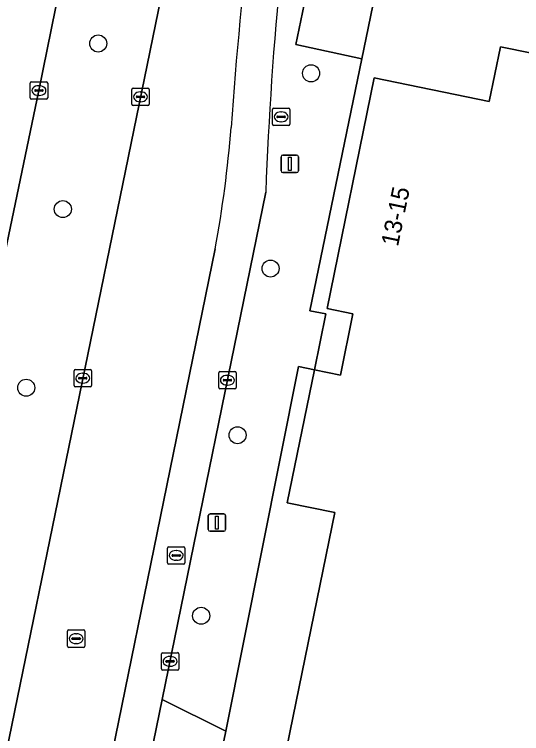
# Model space of a CAD drawing. Extents: x 157692 to 159674, y 381452 to 383291.
# Drawn here: x 158551.71 to 158580.82, y 382248.15 to 382289.44 of the extents above; entities that cross this region are included whole.
import ezdxf

# ---------------------------------------------------------------- set-up
doc = ezdxf.new("R2010")
doc.units = 0
for name, color, linetype in [('IMGEO_Berm_groen', 7, 'Continuous'), ('IMGEO_Boom', 7, 'Continuous'), ('IMGEO_Erf', 7, 'Continuous'), ('IMGEO_Kolk', 7, 'Continuous'), ('IMGEO_Lichtmast', 7, 'Continuous'), ('IMGEO_Pand', 7, 'Continuous'), ('IMGEO_Pand_nummerreeks', 7, 'Continuous'), ('IMGEO_Rijbaan_lokaal_gesloten', 7, 'Continuous'), ('IMGEO_Rijbaan_lokaal_open', 7, 'Continuous'), ('IMGEO_Rioolput', 7, 'Continuous'), ('IMGEO_Voetpad_open', 7, 'Continuous')]:
    doc.layers.add(name, color=color, linetype=linetype)

msp = doc.modelspace()

# ---------------------------------------------------------------- linework, layer by layer
at = {"layer": 'IMGEO_Berm_groen'}
for points in [[(158566.644, 382322.187), (158567.234, 382325.064), (158567.304, 382325.746), (158567.225, 382326.384), (158567.068, 382326.86), (158566.787, 382327.371), (158566.493, 382327.735), (158566.011, 382328.143), (158565.497, 382328.42), (158565.051, 382328.557), (158564.939, 382328.591), (158564.425, 382328.647), (158563.854, 382328.604), (158563.281, 382328.442), (158562.742, 382328.162), (158562.266, 382327.772), (158561.897, 382327.314), (158561.609, 382326.746), (158561.45, 382326.139), (158553.124, 382285.066), (158549.349, 382267.06), (158522.982, 382137.975)], [(158528.747, 382136.998), (158534.877, 382167.21), (158542.075, 382202.135), (158547.202, 382227.455), (158566.644, 382322.187)]]:
    msp.add_lwpolyline(points, dxfattribs=at)
at = {"layer": 'IMGEO_Boom'}
for centre in [(158556.523, 382287.767), (158568.736, 382286.054), (158554.493, 382278.258), (158566.413, 382274.845), (158552.393, 382268.006), (158564.519, 382265.277), (158562.431, 382254.914)]:
    msp.add_circle(centre, 0.489, dxfattribs=at)
at = {"layer": 'IMGEO_Erf'}
for points in [[(158774.915, 382281.626), (158583.923, 382320.599), (158578.836, 382321.712), (158578.49, 382320.049), (158577.977, 382317.433), (158573.17, 382294.226), (158571.648, 382286.878), (158568.676, 382272.426), (158569.594, 382272.252), (158568.934, 382269.03), (158568.022, 382269.232), (158563.842, 382248.283), (158559.221, 382225.883), (158556.642, 382213.448), (158553.461, 382197.47)], [(158581.669, 382235.069), (158570.413, 382237.369), (158565.514, 382238.37), (158567.892, 382250), (158570.108, 382260.839), (158567.371, 382261.4), (158568.934, 382269.03), (158570.422, 382268.718), (158571.142, 382272.247), (158569.655, 382272.552), (158572.367, 382285.794), (158578.962, 382284.444), (158579.611, 382287.573), (158581.414, 382287.202)]]:
    msp.add_lwpolyline(points, dxfattribs=at)
at = {"layer": 'IMGEO_Kolk'}
for p, q in [((158552.623, 382284.64), (158552.623, 382285.492)), ((158552.698, 382285.566), (158553.55, 382285.566)), ((158553.111, 382285.346), (158553.136, 382285.346)), ((158553.624, 382285.492), (158553.624, 382284.64)), ((158558.525, 382285.205), (158559.377, 382285.205)), ((158552.882, 382285.06), (158552.882, 382285.072)), ((158553.32, 382285.023), (158552.922, 382285.023)), ((158552.925, 382285.109), (158553.323, 382285.109)), ((158553.134, 382284.786), (158553.109, 382284.786)), ((158553.366, 382285.072), (158553.366, 382285.06)), ((158558.45, 382284.279), (158558.45, 382285.131)), ((158558.938, 382284.985), (158558.963, 382284.985)), ((158559.451, 382285.131), (158559.451, 382284.279)), ((158553.55, 382284.566), (158552.698, 382284.566)), ((158558.709, 382284.699), (158558.709, 382284.711)), ((158559.147, 382284.662), (158558.749, 382284.662)), ((158558.752, 382284.748), (158559.15, 382284.748)), ((158558.961, 382284.425), (158558.936, 382284.425)), ((158559.193, 382284.711), (158559.193, 382284.699)), ((158559.377, 382284.205), (158558.525, 382284.205)), ((158566.519, 382283.132), (158566.519, 382283.984)), ((158566.594, 382284.058), (158567.446, 382284.058)), ((158567.52, 382283.984), (158567.52, 382283.132)), ((158566.778, 382283.552), (158566.778, 382283.564)), ((158566.821, 382283.601), (158567.219, 382283.601)), ((158567.007, 382283.838), (158567.032, 382283.838)), ((158567.262, 382283.564), (158567.262, 382283.552)), ((158567.216, 382283.515), (158566.818, 382283.515)), ((158567.03, 382283.278), (158567.005, 382283.278)), ((158567.446, 382283.058), (158566.594, 382283.058)), ((158555.136, 382268.126), (158555.136, 382268.978)), ((158555.211, 382269.052), (158556.063, 382269.052)), ((158555.624, 382268.832), (158555.649, 382268.832)), ((158556.137, 382268.978), (158556.137, 382268.126)), ((158563.436, 382268.009), (158563.436, 382268.861)), ((158563.511, 382268.935), (158564.363, 382268.935)), ((158563.924, 382268.715), (158563.949, 382268.715)), ((158564.437, 382268.861), (158564.437, 382268.009)), ((158555.395, 382268.546), (158555.395, 382268.558)), ((158555.833, 382268.509), (158555.435, 382268.509)), ((158555.438, 382268.595), (158555.836, 382268.595)), ((158555.647, 382268.272), (158555.622, 382268.272)), ((158555.879, 382268.558), (158555.879, 382268.546)), ((158563.695, 382268.429), (158563.695, 382268.441)), ((158564.133, 382268.392), (158563.735, 382268.392)), ((158563.738, 382268.478), (158564.136, 382268.478)), ((158564.179, 382268.441), (158564.179, 382268.429)), ((158556.063, 382268.052), (158555.211, 382268.052)), ((158564.363, 382267.935), (158563.511, 382267.935)), ((158563.947, 382268.155), (158563.922, 382268.155)), ((158560.147, 382251.868), (158560.147, 382252.72)), ((158560.222, 382252.794), (158561.074, 382252.794)), ((158561.148, 382252.72), (158561.148, 382251.868)), ((158560.406, 382252.288), (158560.406, 382252.3)), ((158560.844, 382252.251), (158560.446, 382252.251)), ((158560.449, 382252.337), (158560.847, 382252.337)), ((158560.635, 382252.574), (158560.66, 382252.574)), ((158560.89, 382252.3), (158560.89, 382252.288)), ((158561.074, 382251.794), (158560.222, 382251.794)), ((158560.658, 382252.014), (158560.633, 382252.014))]:
    msp.add_line(p, q, dxfattribs=at)
for points in [[(158552.623, 382284.64), (158552.623, 382285.492)], [(158552.698, 382285.566), (158553.55, 382285.566)], [(158553.624, 382285.492), (158553.624, 382284.64)], [(158558.525, 382285.205), (158559.377, 382285.205)], [(158558.45, 382284.279), (158558.45, 382285.131)], [(158559.451, 382285.131), (158559.451, 382284.279)], [(158553.55, 382284.566), (158552.698, 382284.566)], [(158559.377, 382284.205), (158558.525, 382284.205)], [(158566.519, 382283.132), (158566.519, 382283.984)], [(158566.594, 382284.058), (158567.446, 382284.058)], [(158567.52, 382283.984), (158567.52, 382283.132)], [(158567.446, 382283.058), (158566.594, 382283.058)], [(158555.136, 382268.126), (158555.136, 382268.978)], [(158555.211, 382269.052), (158556.063, 382269.052)], [(158556.137, 382268.978), (158556.137, 382268.126)], [(158563.436, 382268.009), (158563.436, 382268.861)], [(158563.511, 382268.935), (158564.363, 382268.935)], [(158564.437, 382268.861), (158564.437, 382268.009)], [(158556.063, 382268.052), (158555.211, 382268.052)], [(158564.363, 382267.935), (158563.511, 382267.935)], [(158560.147, 382251.868), (158560.147, 382252.72)], [(158560.222, 382252.794), (158561.074, 382252.794)], [(158561.148, 382252.72), (158561.148, 382251.868)], [(158561.074, 382251.794), (158560.222, 382251.794)]]:
    msp.add_lwpolyline(points, dxfattribs=at)
for centre, radius, start, end in [((158552.7, 382285.49), 0.0765, 91.552, 178.448), ((158552.7, 382285.49), 0.0765, 91.552, 178.448), ((158553.548, 382285.49), 0.0765, 1.552, 88.448), ((158553.548, 382285.49), 0.0765, 1.552, 88.448), ((158558.527, 382285.129), 0.0765, 91.552, 178.448), ((158558.527, 382285.129), 0.0765, 91.552, 178.448), ((158559.375, 382285.129), 0.0765, 1.552, 88.448), ((158559.375, 382285.129), 0.0765, 1.552, 88.448), ((158552.922, 382285.069), 0.0403, 85.8775, 175.7526), ((158552.919, 382285.059), 0.0366, 178.938, 274.7102), ((158553.323, 382285.066), 0.043, 264.8664, 352.4533), ((158553.327, 382285.071), 0.0386, 1.7309, 96.639), ((158552.7, 382284.642), 0.0765, 181.552, 268.448), ((158552.7, 382284.642), 0.0765, 181.552, 268.448), ((158553.548, 382284.642), 0.0765, 271.552, 358.448), ((158553.548, 382284.642), 0.0765, 271.552, 358.448), ((158558.749, 382284.708), 0.0403, 85.8775, 175.7526), ((158558.746, 382284.698), 0.0366, 178.938, 274.7102), ((158559.15, 382284.705), 0.043, 264.8664, 352.4533), ((158559.154, 382284.71), 0.0386, 1.7309, 96.639), ((158558.527, 382284.281), 0.0765, 181.552, 268.448), ((158558.527, 382284.281), 0.0765, 181.552, 268.448), ((158559.375, 382284.281), 0.0765, 271.552, 358.448), ((158559.375, 382284.281), 0.0765, 271.552, 358.448), ((158566.596, 382283.982), 0.0765, 91.552, 178.448), ((158566.596, 382283.982), 0.0765, 91.552, 178.448), ((158567.444, 382283.982), 0.0765, 1.552, 88.448), ((158567.444, 382283.982), 0.0765, 1.552, 88.448), ((158566.818, 382283.561), 0.0403, 85.8775, 175.7526), ((158566.815, 382283.551), 0.0366, 178.938, 274.7102), ((158567.219, 382283.558), 0.043, 264.8664, 352.4533), ((158567.223, 382283.563), 0.0386, 1.7309, 96.639), ((158566.596, 382283.134), 0.0765, 181.552, 268.448), ((158566.596, 382283.134), 0.0765, 181.552, 268.448), ((158567.444, 382283.134), 0.0765, 271.552, 358.448), ((158567.444, 382283.134), 0.0765, 271.552, 358.448), ((158555.213, 382268.976), 0.0765, 91.552, 178.448), ((158555.213, 382268.976), 0.0765, 91.552, 178.448), ((158556.061, 382268.976), 0.0765, 1.552, 88.448), ((158556.061, 382268.976), 0.0765, 1.552, 88.448), ((158563.513, 382268.859), 0.0765, 91.552, 178.448), ((158563.513, 382268.859), 0.0765, 91.552, 178.448), ((158564.361, 382268.859), 0.0765, 1.552, 88.448), ((158564.361, 382268.859), 0.0765, 1.552, 88.448), ((158555.435, 382268.555), 0.0403, 85.8775, 175.7526), ((158555.432, 382268.545), 0.0366, 178.938, 274.7102), ((158555.836, 382268.552), 0.043, 264.8664, 352.4533), ((158555.84, 382268.557), 0.0386, 1.7309, 96.639), ((158563.735, 382268.438), 0.0403, 85.8775, 175.7526), ((158563.732, 382268.428), 0.0366, 178.938, 274.7102), ((158564.136, 382268.435), 0.043, 264.8664, 352.4533), ((158564.14, 382268.44), 0.0386, 1.7309, 96.639), ((158555.213, 382268.128), 0.0765, 181.552, 268.448), ((158555.213, 382268.128), 0.0765, 181.552, 268.448), ((158556.061, 382268.128), 0.0765, 271.552, 358.448), ((158556.061, 382268.128), 0.0765, 271.552, 358.448), ((158563.513, 382268.011), 0.0765, 181.552, 268.448), ((158563.513, 382268.011), 0.0765, 181.552, 268.448), ((158564.361, 382268.011), 0.0765, 271.552, 358.448), ((158564.361, 382268.011), 0.0765, 271.552, 358.448), ((158560.224, 382252.718), 0.0765, 91.552, 178.448), ((158560.224, 382252.718), 0.0765, 91.552, 178.448), ((158561.072, 382252.718), 0.0765, 1.552, 88.448), ((158561.072, 382252.718), 0.0765, 1.552, 88.448), ((158560.446, 382252.297), 0.0403, 85.8775, 175.7526), ((158560.443, 382252.287), 0.0366, 178.938, 274.7102), ((158560.847, 382252.294), 0.043, 264.8664, 352.4533), ((158560.851, 382252.299), 0.0386, 1.7309, 96.639), ((158560.224, 382251.87), 0.0765, 181.552, 268.448), ((158560.224, 382251.87), 0.0765, 181.552, 268.448), ((158561.072, 382251.87), 0.0765, 271.552, 358.448), ((158561.072, 382251.87), 0.0765, 271.552, 358.448)]:
    msp.add_arc(centre, radius, start, end, dxfattribs=at)
for centre, major_axis, ratio, start_param, end_param in [((158553.11, 382285.066), (-0.387, 0.002), 0.722429, 4.712389, 7.853982), ((158553.135, 382285.066), (-0.39, 0.002), 0.717154, 1.570796, 4.712389), ((158558.937, 382284.705), (-0.387, 0.002), 0.722429, 4.712389, 7.853982), ((158558.962, 382284.705), (-0.39, 0.002), 0.717154, 1.570796, 4.712389), ((158567.006, 382283.558), (-0.387, 0.002), 0.722429, 4.712389, 7.853982), ((158567.031, 382283.558), (-0.39, 0.002), 0.717154, 1.570796, 4.712389), ((158555.623, 382268.552), (-0.387, 0.002), 0.722429, 4.712389, 7.853982), ((158555.648, 382268.552), (-0.39, 0.002), 0.717154, 1.570796, 4.712389), ((158563.923, 382268.435), (-0.387, 0.002), 0.722429, 4.712389, 7.853982), ((158563.948, 382268.435), (-0.39, 0.002), 0.717154, 1.570796, 4.712389), ((158560.634, 382252.294), (-0.387, 0.002), 0.722429, 4.712389, 7.853982), ((158560.659, 382252.294), (-0.39, 0.002), 0.717154, 1.570796, 4.712389)]:
    msp.add_ellipse(centre, major_axis=major_axis, ratio=ratio, start_param=start_param, end_param=end_param, dxfattribs=at)
at = {"layer": 'IMGEO_Lichtmast'}
for p, q in [((158567.02, 382280.457), (158567.02, 382281.257)), ((158567.02, 382281.257), (158567.02, 382280.457)), ((158567.12, 382281.357), (158567.91, 382281.357)), ((158567.91, 382281.357), (158567.12, 382281.357)), ((158568.01, 382281.257), (158568.01, 382280.457)), ((158568.01, 382280.457), (158568.01, 382281.257)), ((158567.91, 382280.357), (158567.12, 382280.357)), ((158567.12, 382280.357), (158567.91, 382280.357)), ((158562.839, 382259.865), (158562.839, 382260.665)), ((158562.839, 382260.665), (158562.839, 382259.865)), ((158562.939, 382260.765), (158563.729, 382260.765)), ((158563.729, 382260.765), (158562.939, 382260.765)), ((158563.829, 382260.665), (158563.829, 382259.865)), ((158563.829, 382259.865), (158563.829, 382260.665)), ((158563.729, 382259.765), (158562.939, 382259.765)), ((158562.939, 382259.765), (158563.729, 382259.765))]:
    msp.add_line(p, q, dxfattribs=at)
for points in [[(158567.44, 382281.232), (158567.59, 382281.232), (158567.59, 382280.482), (158567.44, 382280.482), (158567.44, 382281.232)], [(158563.259, 382260.64), (158563.409, 382260.64), (158563.409, 382259.89), (158563.259, 382259.89), (158563.259, 382260.64)]]:
    msp.add_lwpolyline(points, dxfattribs=at)
for centre, start, end in [((158567.12, 382281.257), 90, 180), ((158567.12, 382281.257), 90, 180), ((158567.91, 382281.257), 0, 90), ((158567.91, 382281.257), 360, 90), ((158567.12, 382280.457), 180, 270), ((158567.12, 382280.457), 180, 270), ((158567.91, 382280.457), 270, 0), ((158567.91, 382280.457), 270, 0), ((158562.939, 382260.665), 90, 180), ((158562.939, 382260.665), 90, 180), ((158563.729, 382260.665), 0, 90), ((158563.729, 382260.665), 360, 90), ((158562.939, 382259.865), 180, 270), ((158562.939, 382259.865), 180, 270), ((158563.729, 382259.865), 270, 0), ((158563.729, 382259.865), 270, 0)]:
    msp.add_arc(centre, 0.1, start, end, dxfattribs=at)
at = {"layer": 'IMGEO_Pand'}
msp.add_lwpolyline([(158581.414, 382287.202), (158579.611, 382287.573), (158578.962, 382284.444), (158572.367, 382285.794), (158569.655, 382272.552), (158571.142, 382272.247), (158570.422, 382268.718), (158568.934, 382269.03), (158567.371, 382261.4), (158570.108, 382260.839), (158567.892, 382250), (158565.514, 382238.37), (158570.413, 382237.369), (158581.669, 382235.069)], dxfattribs=at)
at = {"layer": 'IMGEO_Rijbaan_lokaal_gesloten'}
for points in [[(158549.349, 382267.06), (158553.124, 382285.066), (158561.45, 382326.139), (158561.609, 382326.746), (158561.897, 382327.314), (158562.266, 382327.772), (158562.742, 382328.162), (158563.281, 382328.442), (158563.854, 382328.604), (158564.425, 382328.647), (158564.939, 382328.591), (158565.051, 382328.557), (158565.479, 382330.54), (158565.311, 382330.576), (158558.877, 382331.964), (158557.185, 382323.713), (158551.272, 382304.412)], [(158566.717, 382304.975), (158570.119, 382321.454), (158566.644, 382322.187), (158547.202, 382227.455), (158542.075, 382202.135), (158534.877, 382167.21), (158528.747, 382136.998), (158534.64, 382136.161), (158544.988, 382186.707), (158554.178, 382231.666)], [(158560.201, 382250.104), (158566.139, 382279.234)], [(158563.237, 382275.98), (158554.178, 382231.666), (158544.988, 382186.707), (158534.64, 382136.161), (158536.85, 382135.847), (158537.008, 382136.63), (158543.098, 382166.746), (158549.561, 382198.266), (158555.39, 382226.63), (158560.201, 382250.104)], [(158554.178, 382231.666), (158563.237, 382275.98)]]:
    msp.add_lwpolyline(points, dxfattribs=at)
for centre, radius, start, end in [((158772.64, 382271.675), 206.639, 170.78412, 177.90356), ((158812.707, 382265.175), 249.196, 173.08592, 175.9114), ((158812.707, 382265.175), 249.196, 173.08592, 175.9114), ((158497.498, 382288.094), 66.846, 349.55898, 355.57961), ((158497.498, 382288.094), 66.846, 349.55898, 355.57961)]:
    msp.add_arc(centre, radius, start, end, dxfattribs=at)
at = {"layer": 'IMGEO_Rijbaan_lokaal_open'}
for points in [[(158569.4, 382295.077), (158567.866, 382287.707), (158571.648, 382286.878), (158573.17, 382294.226)], [(158559.221, 382225.883), (158563.842, 382248.283), (158560.201, 382250.104), (158555.39, 382226.63)]]:
    msp.add_lwpolyline(points, close=True, dxfattribs=at)
at = {"layer": 'IMGEO_Rioolput'}
for p, q in [((158560.5, 382257.95), (158560.5, 382258.802)), ((158560.575, 382258.876), (158561.427, 382258.876)), ((158561.501, 382258.802), (158561.501, 382257.95)), ((158560.759, 382258.37), (158560.759, 382258.382)), ((158560.802, 382258.419), (158561.2, 382258.419)), ((158560.988, 382258.656), (158561.013, 382258.656)), ((158561.243, 382258.382), (158561.243, 382258.37)), ((158561.197, 382258.333), (158560.799, 382258.333)), ((158561.011, 382258.096), (158560.986, 382258.096)), ((158561.427, 382257.876), (158560.575, 382257.876)), ((158554.757, 382253.173), (158554.757, 382254.025)), ((158554.832, 382254.099), (158555.684, 382254.099)), ((158555.245, 382253.879), (158555.27, 382253.879)), ((158555.758, 382254.025), (158555.758, 382253.173)), ((158555.016, 382253.593), (158555.016, 382253.605)), ((158555.454, 382253.556), (158555.056, 382253.556)), ((158555.059, 382253.642), (158555.457, 382253.642)), ((158555.5, 382253.605), (158555.5, 382253.593)), ((158555.684, 382253.099), (158554.832, 382253.099)), ((158555.268, 382253.319), (158555.243, 382253.319))]:
    msp.add_line(p, q, dxfattribs=at)
for points in [[(158560.5, 382257.95), (158560.5, 382258.802)], [(158560.575, 382258.876), (158561.427, 382258.876)], [(158561.501, 382258.802), (158561.501, 382257.95)], [(158561.427, 382257.876), (158560.575, 382257.876)], [(158554.757, 382253.173), (158554.757, 382254.025)], [(158554.832, 382254.099), (158555.684, 382254.099)], [(158555.758, 382254.025), (158555.758, 382253.173)], [(158555.684, 382253.099), (158554.832, 382253.099)]]:
    msp.add_lwpolyline(points, dxfattribs=at)
for centre, radius, start, end in [((158560.577, 382258.8), 0.0765, 91.552, 178.448), ((158560.577, 382258.8), 0.0765, 91.552, 178.448), ((158561.425, 382258.8), 0.0765, 1.552, 88.448), ((158561.425, 382258.8), 0.0765, 1.552, 88.448), ((158560.799, 382258.379), 0.0403, 85.8775, 175.7526), ((158560.796, 382258.369), 0.0366, 178.938, 274.7102), ((158561.2, 382258.376), 0.043, 264.8664, 352.4533), ((158561.204, 382258.381), 0.0386, 1.7309, 96.639), ((158560.577, 382257.952), 0.0765, 181.552, 268.448), ((158560.577, 382257.952), 0.0765, 181.552, 268.448), ((158561.425, 382257.952), 0.0765, 271.552, 358.448), ((158561.425, 382257.952), 0.0765, 271.552, 358.448), ((158554.834, 382254.023), 0.0765, 91.552, 178.448), ((158554.834, 382254.023), 0.0765, 91.552, 178.448), ((158555.682, 382254.023), 0.0765, 1.552, 88.448), ((158555.682, 382254.023), 0.0765, 1.552, 88.448), ((158555.056, 382253.602), 0.0403, 85.8775, 175.7526), ((158555.053, 382253.592), 0.0366, 178.938, 274.7102), ((158555.457, 382253.599), 0.043, 264.8664, 352.4533), ((158555.461, 382253.604), 0.0386, 1.7309, 96.639), ((158554.834, 382253.175), 0.0765, 181.552, 268.448), ((158554.834, 382253.175), 0.0765, 181.552, 268.448), ((158555.682, 382253.175), 0.0765, 271.552, 358.448), ((158555.682, 382253.175), 0.0765, 271.552, 358.448)]:
    msp.add_arc(centre, radius, start, end, dxfattribs=at)
for centre, major_axis, ratio, start_param, end_param in [((158560.987, 382258.376), (-0.387, 0.002), 0.722429, 4.712389, 7.853982), ((158561.012, 382258.376), (-0.39, 0.002), 0.717154, 1.570796, 4.712389), ((158555.244, 382253.599), (-0.387, 0.002), 0.722429, 4.712389, 7.853982), ((158555.269, 382253.599), (-0.39, 0.002), 0.717154, 1.570796, 4.712389)]:
    msp.add_ellipse(centre, major_axis=major_axis, ratio=ratio, start_param=start_param, end_param=end_param, dxfattribs=at)
at = {"layer": 'IMGEO_Voetpad_open'}
for points in [[(158568.022, 382269.232), (158568.934, 382269.03), (158569.594, 382272.252), (158568.676, 382272.426), (158571.648, 382286.878), (158567.866, 382287.707), (158569.4, 382295.077), (158570.982, 382302.605), (158573.007, 382312.69), (158574.688, 382320.789), (158572.14, 382321.285), (158572.097, 382321.078), (158568.668, 382304.769)], [(158566.139, 382279.234), (158560.201, 382250.104), (158563.842, 382248.283), (158568.022, 382269.232)]]:
    msp.add_lwpolyline(points, dxfattribs=at)
msp.add_arc((158772.64, 382271.675), 206.639, 170.78412, 177.90356, dxfattribs=at)

# ---------------------------------------------------------------- texts
at = {"layer": 'IMGEO_Pand_nummerreeks'}
msp.add_text('13-15', height=1, rotation=78.4257, dxfattribs=at).set_placement((158573.724, 382276.073))

doc.saveas('drawing.dxf')
